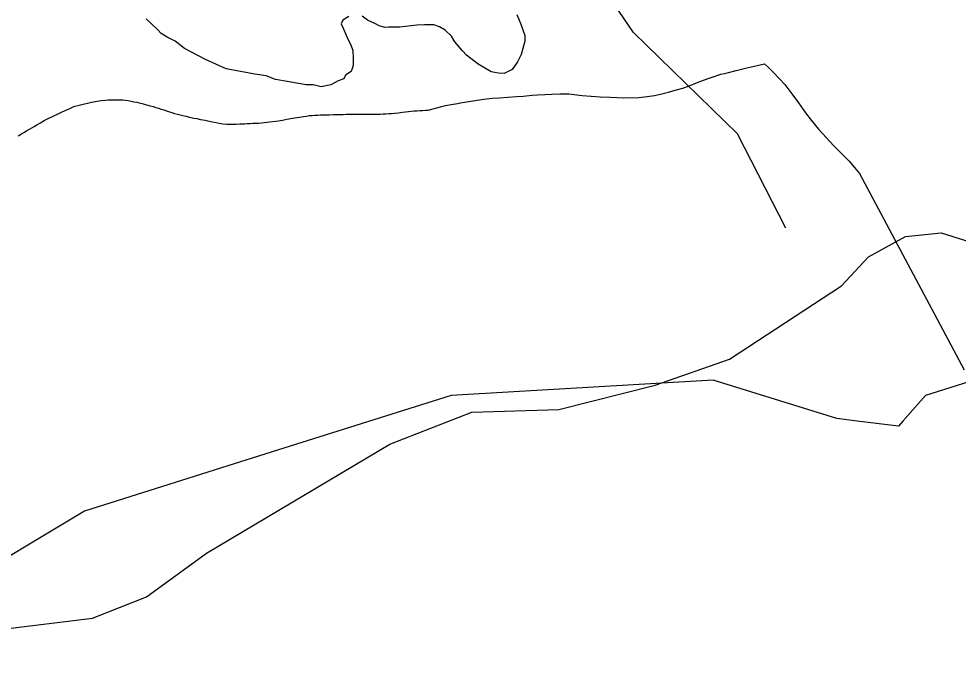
# Model space of a CAD drawing. Extents: x 2206922 to 2357709, y 510027 to 673830.
# Drawn here: x 2299567 to 2300560, y 581023 to 581700 of the extents above; entities that cross this region are included whole.
import ezdxf

# ---------------------------------------------------------------- set-up
doc = ezdxf.new("R2010")
doc.units = 0
for name, color, linetype in [('Exist Boundary Land Use Reservation Military US Department of Defense', 7, 'Continuous'), ('Exist Boundary Political City Limit New', 7, 'Continuous'), ('Exist Hydrographic Creek Single Shore', 7, 'Continuous'), ('Exist Hydrographic Misc Water Feature', 7, 'Continuous'), ('Map Preparation Boundary City Limit Buffer Line', 7, 'Continuous')]:
    doc.layers.add(name, color=color, linetype=linetype)

msp = doc.modelspace()

# ---------------------------------------------------------------- linework, layer by layer
at = {"layer": 'Exist Boundary Land Use Reservation Military US Department of Defense'}
for p, q in [((2299847.37, 581245.94), (2299815.06, 581235.74)), ((2299575.32, 581142.44), (2299518.64, 581108.41))]:
    msp.add_line(p, q, dxfattribs=at)
for points in [[(2301214.44, 581356.74), (2301205.86, 581367.04), (2301079.54, 581436.36), (2300745.39, 581371.12), (2300525.33, 581301.79), (2300501.56, 581274.61)], [(2300453.37, 581274.61), (2300431.61, 581277.33), (2300301.21, 581318.1), (2300024.11, 581301.79), (2299847.37, 581245.94)], [(2300501.56, 581274.61), (2300496.81, 581269.17), (2300453.37, 581274.61)], [(2299815.06, 581235.74), (2299636.98, 581179.46), (2299575.32, 581142.44)]]:
    msp.add_lwpolyline(points, dxfattribs=at)
at = {"layer": 'Exist Boundary Political City Limit New'}
for points in [[(2300296.75, 581637.25), (2300302, 581639.06), (2300306, 581640.38), (2300309.25, 581641.25), (2300313, 581642.19), (2300317.25, 581643.31), (2300325.25, 581645.31), (2300328.25, 581646.12), (2300336.5, 581648.12), (2300339.75, 581648.88), (2300355.5, 581652.31), (2300359.25, 581648.69), (2300364.75, 581643.19), (2300376.75, 581630.56), (2300385.25, 581619.31), (2300391.25, 581610.94), (2300398.5, 581600.62), (2300404.5, 581592.88), (2300412.5, 581583.12), (2300421, 581573.94), (2300428.25, 581566.12), (2300444.75, 581549.38), (2300450.5, 581542.75), (2300455.75, 581536.56), (2300566.25, 581328.81)], [(2299783, 581588.81), (2299787.25, 581588.5), (2299791, 581588.56), (2299794, 581588.62), (2299797, 581588.69), (2299801, 581588.75), (2299805.75, 581589), (2299808.75, 581589.12), (2299811.75, 581589.31), (2299814.75, 581589.44), (2299817.75, 581589.62), (2299820.75, 581589.75), (2299823.75, 581590), (2299826.75, 581590.31), (2299829.75, 581590.69), (2299832.75, 581591), (2299838.75, 581591.75), (2299841.75, 581592.25), (2299846, 581592.94), (2299850.5, 581593.75), (2299856.5, 581594.75), (2299864, 581596), (2299868.25, 581596.69), (2299871.25, 581597.12), (2299874.25, 581597.56), (2299877.25, 581597.75), (2299880.25, 581597.94), (2299883.25, 581598.06), (2299886.25, 581598.25), (2299889.25, 581598.38), (2299892.25, 581598.5), (2299895.25, 581598.56), (2299900, 581598.69), (2299904.25, 581598.81), (2299907.25, 581598.88), (2299910.25, 581598.94), (2299913.25, 581599), (2299918.25, 581599.06), (2299922.25, 581599.12), (2299925.25, 581599.19), (2299928.25, 581599.25), (2299932.25, 581599.25), (2299937.25, 581599.19), (2299942.25, 581599.19), (2299946.25, 581599.12), (2299949.25, 581599.25), (2299952.25, 581599.38), (2299955.25, 581599.56), (2299958.25, 581599.69), (2299961.25, 581599.88), (2299964.25, 581600.12), (2299968.5, 581600.69), (2299973, 581601.31), (2299979, 581602.06), (2299982, 581602.38), (2299985, 581602.56), (2299988, 581602.75), (2299991, 581602.94), (2299994, 581603.06), (2299997, 581603.19), (2300000, 581603.31), (2300013, 581606.94), (2300018.25, 581608.31), (2300024.25, 581609.38), (2300031, 581610.56), (2300036, 581611.44), (2300043, 581612.56), (2300047, 581613.25), (2300058.75, 581615.12), (2300067.75, 581615.88), (2300075.25, 581616.5), (2300084, 581617), (2300093.5, 581617.62), (2300100.25, 581618.19), (2300109.75, 581619.06), (2300115.5, 581619.5), (2300123.25, 581619.94), (2300130.75, 581620.31), (2300139, 581620.5), (2300148.5, 581620.5), (2300162.5, 581618.81), (2300181.75, 581617.44), (2300192.75, 581616.94), (2300206.5, 581616.5), (2300222.5, 581616.81), (2300231.5, 581617.94), (2300239, 581618.94), (2300245.5, 581620.38), (2300254, 581622.44), (2300261, 581624.38), (2300269, 581626.56), (2300275.75, 581629.06), (2300281, 581631.06), (2300287, 581633.62), (2300292, 581635.44), (2300296.75, 581637.25)], [(2299566.75, 581576.12), (2299570.25, 581578.19), (2299573.5, 581580.12), (2299576, 581581.69), (2299578.75, 581583.25), (2299581.25, 581584.75), (2299583.75, 581586.25), (2299586.5, 581587.81), (2299590.25, 581590), (2299594.25, 581592.38), (2299598.5, 581594.44), (2299602.25, 581596.25), (2299605, 581597.56), (2299607.75, 581598.81), (2299610.5, 581600.12), (2299613.25, 581601.44), (2299615.75, 581602.75), (2299618.75, 581604.06), (2299621.5, 581605.25), (2299624, 581606.38), (2299626.75, 581607.5), (2299629.75, 581608.31), (2299632.5, 581609), (2299635.5, 581609.75), (2299640, 581610.88), (2299644.25, 581611.81), (2299650.25, 581612.81), (2299654.5, 581613.44), (2299659, 581614), (2299662, 581614.31), (2299671, 581614.31), (2299674, 581614.19), (2299677, 581614.12), (2299680, 581613.94), (2299683, 581613.44), (2299686, 581612.88), (2299689, 581612.25), (2299692, 581611.69), (2299694.75, 581611.06), (2299697.75, 581610.38), (2299702.25, 581609.06), (2299706.25, 581608), (2299709.25, 581607.12), (2299712.25, 581606.31), (2299715, 581605.5), (2299718, 581604.56), (2299720.75, 581603.62), (2299723.5, 581602.69), (2299726.5, 581601.75), (2299729.25, 581600.81), (2299732, 581599.88), (2299735, 581599.06), (2299738, 581598.31), (2299740.75, 581597.62), (2299743.75, 581596.94), (2299747.75, 581595.94), (2299752.5, 581595), (2299755.5, 581594.44), (2299759.5, 581593.62), (2299764.25, 581592.69), (2299767.25, 581592.12), (2299772, 581591.12), (2299776, 581590.25), (2299779, 581589.62), (2299783, 581588.81)]]:
    msp.add_lwpolyline(points, dxfattribs=at)
at = {"layer": 'Exist Hydrographic Creek Single Shore'}
for points in [[(2300436.83, 581417.7), (2300465.39, 581448.33), (2300504.15, 581469.76), (2300541.9, 581473.85), (2300619.42, 581449.35), (2300640.84, 581431.99), (2300654.11, 581346.24), (2300675.53, 581317.66), (2300707.15, 581305.41), (2300756.12, 581300.31), (2300836.7, 581316.64), (2300920.35, 581301.33), (2300997.88, 581276.83), (2301081.52, 581260.5), (2301179.99, 581196.04)], [(2299195.37, 580778.68), (2299172.93, 580875.65), (2299179.05, 580908.32), (2299196.39, 580931.8), (2299230.06, 580959.36), (2299275.96, 580976.71), (2299329.01, 580991), (2299391.23, 581010.4), (2299426.93, 581028.77), (2299547.31, 581054.29), (2299645.24, 581066.54), (2299702.36, 581089), (2299765.61, 581134.94), (2299959.42, 581250.29), (2300046.13, 581283.98), (2300137.94, 581287.04), (2300239.95, 581312.56), (2300318.5, 581340.12), (2300436.83, 581417.7)]]:
    msp.add_lwpolyline(points, dxfattribs=at)
at = {"layer": 'Exist Hydrographic Misc Water Feature'}
for points in [[(2300378.03, 581478.6), (2300326.97, 581578.31), (2300217.06, 581685.45), (2299980.02, 582033.57), (2299716.94, 582538.05), (2299529.93, 582852.14), (2299393.98, 583125.58), (2299225.02, 583364.82), (2299171.91, 583589.15), (2299139.92, 585071.06), (2299039.04, 585155.54), (2298545.07, 585424.36), (2298556.96, 588122.18), (2298581.98, 588923.89), (2299155.92, 588970.02), (2299631.02, 588982.68)], [(2299916.04, 581702.26), (2299909.89, 581698.31), (2299908.05, 581694.57), (2299910.3, 581690.16), (2299914.2, 581680.27), (2299916.04, 581676.32), (2299918.3, 581672.32), (2299920.35, 581666.32), (2299920.76, 581658.58), (2299920.76, 581650.48), (2299918.71, 581644.28), (2299912.56, 581640.33), (2299910.71, 581636.59), (2299904.77, 581634.23), (2299896.98, 581630.13), (2299886.72, 581628.03), (2299878.52, 581630.03), (2299870.93, 581629.98), (2299860.68, 581631.93), (2299850.84, 581633.82), (2299838.74, 581635.67), (2299828.69, 581639.56), (2299816.8, 581641.41), (2299786.66, 581647.15), (2299764.51, 581656.94), (2299742.57, 581668.37), (2299732.52, 581676.37), (2299724.12, 581680.47), (2299717.96, 581684.27), (2299714.48, 581688.42), (2299701.97, 581700.05)], [(2300093.62, 581704.31), (2300097.93, 581694.36), (2300102.03, 581682.37), (2300102.23, 581676.27), (2300099.98, 581668.48), (2300098.13, 581662.27), (2300094.24, 581654.33), (2300088.7, 581646.28), (2300080.29, 581642.23), (2300074.35, 581642.33), (2300066.55, 581643.92), (2300052.61, 581652.07), (2300040.31, 581661.66), (2300036.21, 581665.91), (2300028.21, 581675.65), (2300024.52, 581681.5), (2300017.75, 581687.75), (2300012.01, 581691.44), (2300006.06, 581693.6), (2299996.22, 581693.44), (2299988.02, 581693.03), (2299969.97, 581690.93), (2299961.77, 581690.93), (2299958.08, 581691.08), (2299954.18, 581690.88), (2299948.03, 581692.57), (2299943.73, 581694.88), (2299939.83, 581696.67), (2299935.93, 581698.47), (2299930.19, 581702.57)]]:
    msp.add_lwpolyline(points, dxfattribs=at)
at = {"layer": 'Map Preparation Boundary City Limit Buffer Line'}
for points in [[(2300296.75, 581637.25), (2300302, 581639.06), (2300306, 581640.38), (2300309.25, 581641.25), (2300313, 581642.19), (2300317.25, 581643.31), (2300325.25, 581645.31), (2300328.25, 581646.12), (2300336.5, 581648.12), (2300339.75, 581648.88), (2300355.5, 581652.31), (2300359.25, 581648.69), (2300364.75, 581643.19), (2300376.75, 581630.56), (2300385.25, 581619.31), (2300391.25, 581610.94), (2300398.5, 581600.62), (2300404.5, 581592.88), (2300412.5, 581583.12), (2300421, 581573.94), (2300428.25, 581566.12), (2300444.75, 581549.38), (2300450.5, 581542.75), (2300455.75, 581536.56), (2300566.25, 581328.81)], [(2299783, 581588.81), (2299787.25, 581588.5), (2299791, 581588.56), (2299794, 581588.62), (2299797, 581588.69), (2299801, 581588.75), (2299805.75, 581589), (2299808.75, 581589.12), (2299811.75, 581589.31), (2299814.75, 581589.44), (2299817.75, 581589.62), (2299820.75, 581589.75), (2299823.75, 581590), (2299826.75, 581590.31), (2299829.75, 581590.69), (2299832.75, 581591), (2299838.75, 581591.75), (2299841.75, 581592.25), (2299846, 581592.94), (2299850.5, 581593.75), (2299856.5, 581594.75), (2299864, 581596), (2299868.25, 581596.69), (2299871.25, 581597.12), (2299874.25, 581597.56), (2299877.25, 581597.75), (2299880.25, 581597.94), (2299883.25, 581598.06), (2299886.25, 581598.25), (2299889.25, 581598.38), (2299892.25, 581598.5), (2299895.25, 581598.56), (2299900, 581598.69), (2299904.25, 581598.81), (2299907.25, 581598.88), (2299910.25, 581598.94), (2299913.25, 581599), (2299918.25, 581599.06), (2299922.25, 581599.12), (2299925.25, 581599.19), (2299928.25, 581599.25), (2299932.25, 581599.25), (2299937.25, 581599.19), (2299942.25, 581599.19), (2299946.25, 581599.12), (2299949.25, 581599.25), (2299952.25, 581599.38), (2299955.25, 581599.56), (2299958.25, 581599.69), (2299961.25, 581599.88), (2299964.25, 581600.12), (2299968.5, 581600.69), (2299973, 581601.31), (2299979, 581602.06), (2299982, 581602.38), (2299985, 581602.56), (2299988, 581602.75), (2299991, 581602.94), (2299994, 581603.06), (2299997, 581603.19), (2300000, 581603.31), (2300013, 581606.94), (2300018.25, 581608.31), (2300024.25, 581609.38), (2300031, 581610.56), (2300036, 581611.44), (2300043, 581612.56), (2300047, 581613.25), (2300058.75, 581615.12), (2300067.75, 581615.88), (2300075.25, 581616.5), (2300084, 581617), (2300093.5, 581617.62), (2300100.25, 581618.19), (2300109.75, 581619.06), (2300115.5, 581619.5), (2300123.25, 581619.94), (2300130.75, 581620.31), (2300139, 581620.5), (2300148.5, 581620.5), (2300162.5, 581618.81), (2300181.75, 581617.44), (2300192.75, 581616.94), (2300206.5, 581616.5), (2300222.5, 581616.81), (2300231.5, 581617.94), (2300239, 581618.94), (2300245.5, 581620.38), (2300254, 581622.44), (2300261, 581624.38), (2300269, 581626.56), (2300275.75, 581629.06), (2300281, 581631.06), (2300287, 581633.62), (2300292, 581635.44), (2300296.75, 581637.25)], [(2299566.75, 581576.12), (2299570.25, 581578.19), (2299573.5, 581580.12), (2299576, 581581.69), (2299578.75, 581583.25), (2299581.25, 581584.75), (2299583.75, 581586.25), (2299586.5, 581587.81), (2299590.25, 581590), (2299594.25, 581592.38), (2299598.5, 581594.44), (2299602.25, 581596.25), (2299605, 581597.56), (2299607.75, 581598.81), (2299610.5, 581600.12), (2299613.25, 581601.44), (2299615.75, 581602.75), (2299618.75, 581604.06), (2299621.5, 581605.25), (2299624, 581606.38), (2299626.75, 581607.5), (2299629.75, 581608.31), (2299632.5, 581609), (2299635.5, 581609.75), (2299640, 581610.88), (2299644.25, 581611.81), (2299650.25, 581612.81), (2299654.5, 581613.44), (2299659, 581614), (2299662, 581614.31), (2299671, 581614.31), (2299674, 581614.19), (2299677, 581614.12), (2299680, 581613.94), (2299683, 581613.44), (2299686, 581612.88), (2299689, 581612.25), (2299692, 581611.69), (2299694.75, 581611.06), (2299697.75, 581610.38), (2299702.25, 581609.06), (2299706.25, 581608), (2299709.25, 581607.12), (2299712.25, 581606.31), (2299715, 581605.5), (2299718, 581604.56), (2299720.75, 581603.62), (2299723.5, 581602.69), (2299726.5, 581601.75), (2299729.25, 581600.81), (2299732, 581599.88), (2299735, 581599.06), (2299738, 581598.31), (2299740.75, 581597.62), (2299743.75, 581596.94), (2299747.75, 581595.94), (2299752.5, 581595), (2299755.5, 581594.44), (2299759.5, 581593.62), (2299764.25, 581592.69), (2299767.25, 581592.12), (2299772, 581591.12), (2299776, 581590.25), (2299779, 581589.62), (2299783, 581588.81)]]:
    msp.add_lwpolyline(points, dxfattribs=at)

doc.saveas('drawing.dxf')
